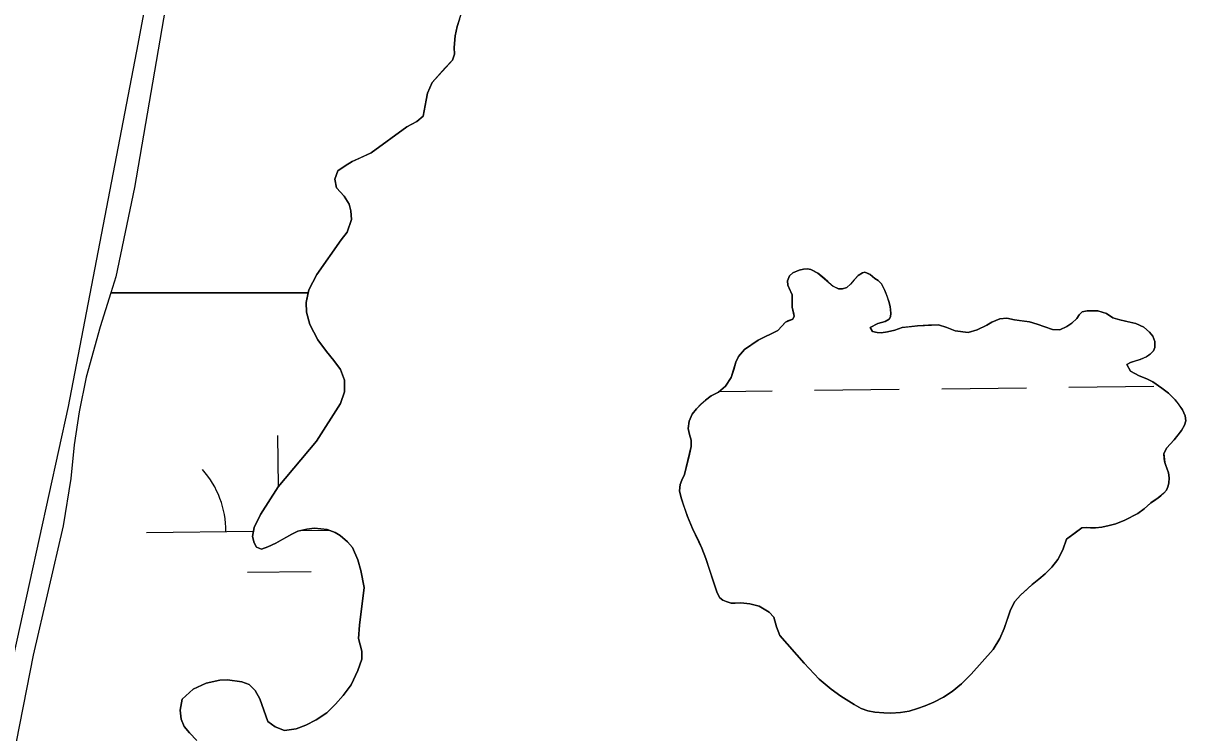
# Model space of a CAD drawing. Extents: x 3683613 to 3738215, y 469626 to 495384.
# Drawn here: x 3717648.6 to 3718087.1, y 492965.5 to 493233.4 of the extents above; entities that cross this region are included whole.
import ezdxf

# ---------------------------------------------------------------- set-up
doc = ezdxf.new("R2010")
doc.units = 0
for name, color, linetype in [('V-LEVE-TOET', 7, 'Continuous'), ('V-TOPO-SHOR', 7, 'Continuous'), ('V-WETL-SWMP', 7, 'Continuous')]:
    doc.layers.add(name, color=color, linetype=linetype)

msp = doc.modelspace()

# ---------------------------------------------------------------- linework, layer by layer
at = {"layer": 'V-LEVE-TOET'}
msp.add_lwpolyline([(3717759.54, 493572.19), (3717742.49, 493495.17), (3717720.99, 493381.47), (3717691.86, 493225.46), (3717665.57, 493088.63), (3717636.3, 492955.72), (3717629.08, 492929.62), (3717607.29, 492866.57), (3717571.99, 492760.17), (3717534.76, 492645.9), (3717492.67, 492521.27)], dxfattribs=at)
at = {"layer": 'V-TOPO-SHOR'}
for points in [[(3717813.16, 493234.87), (3717812.32, 493232.12), (3717811.49, 493228.66), (3717811.13, 493224.15), (3717811.27, 493221.67), (3717810.5, 493219.44), (3717807.77, 493216.49), (3717802.84, 493210.97), (3717801.1, 493206.91), (3717800.15, 493201.62), (3717799.51, 493198.28), (3717797.04, 493196.25), (3717793.26, 493194.2), (3717779.79, 493184.46), (3717776.08, 493182.68), (3717772.69, 493181.15), (3717770.02, 493179.57), (3717767.23, 493177.66), (3717766.13, 493174.46), (3717766.8, 493171.19), (3717769.63, 493168.01), (3717771.54, 493165.08), (3717772.14, 493162.47), (3717772.42, 493159.27), (3717770.75, 493154.43), (3717768.55, 493151.54), (3717759.41, 493138.49), (3717756.37, 493132.73), (3717755.29, 493127.95), (3717755.43, 493124.3), (3717756.7, 493119.6), (3717759.67, 493113.87), (3717762.96, 493109.38), (3717765.79, 493106.06), (3717768.29, 493102.61), (3717769.81, 493098.64), (3717769.77, 493094.2), (3717768.3, 493089.81), (3717759.23, 493075.52), (3717744.76, 493058.33), (3717738.15, 493047.91), (3717735.76, 493043), (3717735.06, 493039.59), (3717735.66, 493037.18)], [(3717960.67, 493134.8), (3717959.28, 493133.53), (3717957.62, 493133.09), (3717956.1, 493133.08), (3717954.04, 493134.11), (3717952.12, 493135.84), (3717950.06, 493137.58), (3717948.35, 493139.01), (3717946.43, 493140.04), (3717945.69, 493140.43), (3717944.38, 493140.69), (3717942.89, 493140.55), (3717941.28, 493140.15), (3717938.94, 493139.17), (3717937.64, 493137.99), (3717936.86, 493136.15), (3717937, 493134.41), (3717937.88, 493132.46), (3717938.59, 493130.8), (3717938.69, 493128.19), (3717938.7, 493126.14), (3717939.1, 493124.14), (3717939.37, 493122.78), (3717938.86, 493121.65), (3717937.07, 493120.94), (3717936.12, 493120.5), (3717934.82, 493119.1), (3717933.3, 493117.3), (3717925.82, 493113.73)], [(3718073.89, 493052.29), (3718075.28, 493053.18), (3718076.76, 493054.14), (3718077.71, 493054.93), (3718078.88, 493055.94), (3718079.79, 493057.12), (3718080.31, 493058.26), (3718080.69, 493059.74), (3718080.85, 493061.71), (3718080.54, 493063.58), (3718080.01, 493065.41), (3718079.56, 493066.36), (3718079.21, 493067.49), (3718078.99, 493068.93), (3718078.8, 493070.94), (3718079.92, 493073.08), (3718081.27, 493074.48), (3718082.74, 493076.01), (3718084.21, 493077.9), (3718085.55, 493079.65), (3718086.68, 493081.66), (3718087.1, 493083.19), (3718086.83, 493085.1), (3718085.86, 493087.41), (3718084.32, 493089.62), (3718083.14, 493091.23), (3718080.55, 493093.66), (3718078.1, 493095.6), (3718074.69, 493097.94), (3718072.46, 493099.1), (3718069.57, 493100.27), (3718066.25, 493102.04), (3718064.89, 493104.51), (3718066.23, 493105.3), (3718068.15, 493105.84), (3718069.93, 493106.42), (3718072.23, 493107.43), (3718073.71, 493108.35), (3718074.97, 493109.67), (3718075.49, 493110.89), (3718075.39, 493113.24), (3718074.72, 493115.16), (3718073.45, 493116.72), (3718071.35, 493118.58), (3718068.29, 493120.05), (3718064.93, 493120.77), (3718062.18, 493121.41), (3718059.56, 493122.09), (3718057.2, 493123.78), (3718053.96, 493124.77), (3718049.95, 493124.79), (3718048.08, 493124.43), (3718046.91, 493123.24), (3718046, 493121.84), (3718044.18, 493120.09), (3718042.23, 493118.82), (3718039.57, 493117.58), (3718036.83, 493117.7), (3718033.6, 493118.9), (3718031.06, 493119.8), (3718028.18, 493120.66), (3718025.13, 493121.03), (3718022.55, 493121.41), (3718019.63, 493122.01), (3718016.93, 493121.77), (3718014.02, 493120.49), (3718012.1, 493119.35), (3718008.41, 493117.63), (3718004.97, 493116.61), (3718000.12, 493117.28), (3717997.02, 493118.52), (3717993.84, 493119.47), (3717990.13, 493119.32), (3717985.95, 493119.07), (3717982.73, 493118.75), (3717980.16, 493118.43), (3717977.41, 493117.5), (3717974.63, 493116.79), (3717972.23, 493116.47), (3717970.71, 493116.59), (3717969, 493116.93), (3717968.04, 493118.45), (3717970.95, 493119.95), (3717973.78, 493120.71), (3717975.21, 493121.67), (3717975.69, 493122.51), (3717975.9, 493123.86), (3717975.62, 493126.39), (3717975.09, 493128.3), (3717974.42, 493130.35), (3717973.63, 493132.39), (3717972.35, 493134.91), (3717971.08, 493136.26), (3717969.81, 493136.99), (3717968.02, 493138.46), (3717967.27, 493138.85), (3717966.09, 493139.32), (3717965.22, 493139.14), (3717963.48, 493138.09), (3717962.05, 493136.42), (3717960.67, 493134.8)], [(3717925.82, 493113.73), (3717920.66, 493110.13), (3717918.45, 493107.54), (3717917.46, 493105.4), (3717916.64, 493102.65), (3717915.7, 493099.55), (3717913.5, 493096.27), (3717910.85, 493094.03), (3717908.11, 493092.62), (3717905.94, 493091), (3717904.33, 493089.59), (3717902.6, 493087.8), (3717900.91, 493085.78), (3717899.84, 493083.12), (3717899.46, 493080.37), (3717899.91, 493078.1), (3717900.49, 493075.89), (3717900.59, 493073.58), (3717899.78, 493070), (3717898.07, 493062.92), (3717896.99, 493060.83), (3717896.44, 493059.21), (3717896.19, 493056.86), (3717896.73, 493054.11), (3717897.79, 493051.02), (3717899.21, 493047.11), (3717901.11, 493042.63), (3717903.05, 493038.59), (3717904.59, 493035.2), (3717906.05, 493031.24), (3717907.34, 493027.41), (3717908.31, 493024.32), (3717909.46, 493020.92), (3717910.39, 493018.27), (3717911.32, 493016.44), (3717912.5, 493015.58), (3717913.81, 493014.98), (3717915.6, 493014.42), (3717917.13, 493014.38), (3717919.26, 493014.48), (3717922.71, 493014.2), (3717926.25, 493013.21), (3717929.92, 493011.05), (3717931.67, 493009.06), (3717932.74, 493005.49), (3717934.02, 493002.18), (3717943.23, 492991.69), (3717948.89, 492985.74), (3717953.35, 492981.98), (3717956.94, 492979.34), (3717961.98, 492976.1), (3717964.64, 492974.63), (3717967.13, 492973.73), (3717969.84, 492973.22), (3717973.19, 492972.98), (3717975.9, 492972.86), (3717979.51, 492973.1), (3717982.78, 492973.64), (3717985.91, 492974.57), (3717988.87, 492975.59), (3717992.09, 492976.96), (3717995.79, 492978.85), (3717999, 492981.05), (3718002.56, 492983.9), (3718006.16, 492987.54), (3718014.47, 492996.96), (3718016.98, 493001.07), (3718018.57, 493004.79), (3718019.73, 493008.1), (3718021.06, 493011.82), (3718022.61, 493015.05), (3718024.74, 493017.46), (3718027.25, 493019.74), (3718029.21, 493021.45), (3718031.72, 493023.42), (3718034.06, 493025.45), (3718036.62, 493027.94), (3718038.87, 493030.92), (3718040.73, 493034.55), (3718042.1, 493038.52), (3718045.4, 493040.9), (3718047.96, 493042.83), (3718049.75, 493042.92), (3718051.23, 493042.85), (3718053.02, 493042.9), (3718055.5, 493043.13), (3718058.24, 493043.67), (3718060.68, 493044.33), (3718064.16, 493045.7), (3718068.98, 493048.26), (3718071.37, 493050.06), (3718073.8, 493052.21), (3718073.89, 493052.29)], [(3717735.66, 493037.18), (3717736.59, 493035.55), (3717738.48, 493034.78), (3717740.83, 493035.71), (3717743.89, 493037.1), (3717746.5, 493038.61), (3717749.88, 493040.46), (3717752.17, 493041.52), (3717755.56, 493042.32), (3717758.49, 493042.66), (3717763.2, 493042.17), (3717766.21, 493041.07), (3717768.18, 493039.91), (3717770.93, 493037.51), (3717772.84, 493035.36), (3717774.83, 493030.73), (3717775.89, 493026.76), (3717777.23, 493020.3), (3717775.42, 493006.05), (3717775.12, 493001.01), (3717776.39, 492996.32), (3717776.27, 492993.25), (3717774.86, 492988.99), (3717772.27, 492983.56), (3717769.23, 492979.49), (3717766.37, 492976.28), (3717763.12, 492972.93), (3717759.09, 492970.36), (3717755.25, 492968.31), (3717751.53, 492966.98), (3717747.16, 492966.37), (3717743.62, 492967.73), (3717740.93, 492969.67), (3717740.07, 492971.82), (3717737.88, 492978.21), (3717736.1, 492981.4), (3717733.8, 492983.68), (3717731.05, 492984.64), (3717725.69, 492985.46), (3717722.75, 492985.38), (3717717.67, 492984.17), (3717712.65, 492981.92), (3717708.55, 492978.18), (3717707.79, 492973.99), (3717708.14, 492970.6), (3717709.26, 492967.8), (3717711.3, 492965.46), (3717714.12, 492962.6)]]:
    msp.add_lwpolyline(points, dxfattribs=at)
at = {"layer": 'V-WETL-SWMP'}
for p, q in [((3717705.82, 493259.84), (3717690.63, 493171.36)), ((3717812.32, 493232.13), (3717813.86, 493237.16)), ((3717811.49, 493228.66), (3717812.32, 493232.13)), ((3717811.13, 493224.15), (3717811.49, 493228.66)), ((3717810.5, 493219.44), (3717811.27, 493221.67)), ((3717811.27, 493221.67), (3717811.13, 493224.15)), ((3717802.84, 493210.97), (3717810.5, 493219.44)), ((3717801.1, 493206.92), (3717802.84, 493210.97)), ((3717799.51, 493198.28), (3717801.1, 493206.92)), ((3717779.8, 493184.46), (3717793.26, 493194.2)), ((3717793.26, 493194.2), (3717797.04, 493196.25)), ((3717797.04, 493196.25), (3717799.51, 493198.28)), ((3717770.02, 493179.57), (3717772.69, 493181.15)), ((3717772.69, 493181.15), (3717779.8, 493184.46)), ((3717766.13, 493174.46), (3717767.23, 493177.66)), ((3717767.23, 493177.66), (3717770.02, 493179.57)), ((3717766.8, 493171.19), (3717766.13, 493174.46)), ((3717690.63, 493171.36), (3717683.56, 493137.61)), ((3717769.63, 493168.01), (3717766.8, 493171.19)), ((3717771.54, 493165.08), (3717769.63, 493168.01)), ((3717772.14, 493162.47), (3717771.54, 493165.08)), ((3717770.75, 493154.43), (3717772.42, 493159.27)), ((3717772.42, 493159.27), (3717772.14, 493162.47)), ((3717759.41, 493138.49), (3717768.55, 493151.54)), ((3717768.55, 493151.54), (3717770.75, 493154.43)), ((3717683.56, 493137.61), (3717681.66, 493131.6)), ((3717756.37, 493132.73), (3717759.41, 493138.49)), ((3717681.66, 493131.6), (3717677.59, 493118.77)), ((3717681.66, 493131.6), (3717756.11, 493131.6)), ((3717756.11, 493131.6), (3717681.66, 493131.6)), ((3717755.28, 493127.95), (3717756.11, 493131.6)), ((3717756.11, 493131.6), (3717756.37, 493132.73)), ((3717755.43, 493124.3), (3717755.28, 493127.95)), ((3717756.7, 493119.6), (3717755.43, 493124.3)), ((3717677.59, 493118.77), (3717672.4, 493099.73)), ((3717759.67, 493113.87), (3717756.7, 493119.6)), ((3717762.96, 493109.38), (3717759.67, 493113.87)), ((3717765.79, 493106.06), (3717762.96, 493109.38)), ((3717768.29, 493102.61), (3717765.79, 493106.06)), ((3717769.82, 493098.64), (3717768.29, 493102.61)), ((3717672.4, 493099.73), (3717669.73, 493086.58)), ((3717769.77, 493094.2), (3717769.82, 493098.64)), ((3717768.3, 493089.81), (3717769.77, 493094.2)), ((3717911.24, 493094.36), (3717931.06, 493094.59)), ((3717947.06, 493094.78), (3717979.06, 493095.15)), ((3717995.06, 493095.34), (3718027.06, 493095.71)), ((3718043.05, 493095.9), (3718075.05, 493096.27)), ((3717759.23, 493075.52), (3717768.3, 493089.81)), ((3717669.73, 493086.58), (3717667.84, 493074.23)), ((3717744.88, 493058.47), (3717744.65, 493077.68)), ((3717667.84, 493074.23), (3717666.54, 493061.48)), ((3717744.76, 493058.33), (3717759.23, 493075.52)), ((3717666.54, 493061.48), (3717663.7, 493043.63)), ((3717738.15, 493047.91), (3717744.76, 493058.33)), ((3717735.76, 493043), (3717738.15, 493047.91)), ((3717663.7, 493043.63), (3717652.4, 492994.77)), ((3717695.07, 493041.1), (3717735.47, 493041.57)), ((3717735.06, 493039.59), (3717735.76, 493043)), ((3717752.17, 493041.52), (3717749.89, 493040.46)), ((3717755.56, 493042.32), (3717752.17, 493041.52)), ((3717753.26, 493041.78), (3717763.93, 493041.9)), ((3717758.5, 493042.66), (3717755.56, 493042.32)), ((3717763.2, 493042.17), (3717758.5, 493042.66)), ((3717766.21, 493041.07), (3717763.2, 493042.17)), ((3717768.18, 493039.91), (3717766.21, 493041.07)), ((3717735.66, 493037.18), (3717735.06, 493039.59)), ((3717736.59, 493035.55), (3717735.66, 493037.18)), ((3717743.89, 493037.1), (3717740.83, 493035.71)), ((3717749.89, 493040.46), (3717743.89, 493037.1)), ((3717770.93, 493037.51), (3717768.18, 493039.91)), ((3717772.84, 493035.36), (3717770.93, 493037.51)), ((3717738.49, 493034.78), (3717736.59, 493035.55)), ((3717740.83, 493035.71), (3717738.49, 493034.78)), ((3717774.83, 493030.73), (3717772.84, 493035.36)), ((3717775.89, 493026.75), (3717774.83, 493030.73)), ((3717733.25, 493026.11), (3717757.25, 493026.39)), ((3717777.23, 493020.3), (3717775.89, 493026.75)), ((3717775.42, 493006.05), (3717777.23, 493020.3)), ((3717775.12, 493001.01), (3717775.42, 493006.05)), ((3717776.39, 492996.32), (3717775.12, 493001.01)), ((3717652.4, 492994.77), (3717640.39, 492933.95)), ((3717774.86, 492988.99), (3717776.27, 492993.25)), ((3717776.27, 492993.25), (3717776.39, 492996.32)), ((3717772.28, 492983.56), (3717774.86, 492988.99)), ((3717712.65, 492981.92), (3717717.67, 492984.17)), ((3717717.67, 492984.17), (3717722.75, 492985.38)), ((3717722.75, 492985.38), (3717725.69, 492985.46)), ((3717725.69, 492985.46), (3717731.05, 492984.64)), ((3717731.05, 492984.64), (3717733.8, 492983.67)), ((3717708.55, 492978.18), (3717712.65, 492981.92)), ((3717733.8, 492983.67), (3717736.1, 492981.4)), ((3717736.1, 492981.4), (3717737.88, 492978.21)), ((3717766.37, 492976.28), (3717769.23, 492979.49)), ((3717769.23, 492979.49), (3717772.28, 492983.56)), ((3717707.79, 492973.99), (3717708.55, 492978.18)), ((3717737.88, 492978.21), (3717740.07, 492971.82)), ((3717763.12, 492972.93), (3717766.37, 492976.28)), ((3717708.14, 492970.6), (3717707.79, 492973.99)), ((3717709.26, 492967.8), (3717708.14, 492970.6)), ((3717740.07, 492971.82), (3717740.93, 492969.67)), ((3717759.09, 492970.36), (3717763.12, 492972.93)), ((3717711.3, 492965.46), (3717709.26, 492967.8)), ((3717740.93, 492969.67), (3717743.62, 492967.72)), ((3717743.62, 492967.72), (3717747.16, 492966.37)), ((3717747.16, 492966.37), (3717751.53, 492966.98)), ((3717751.53, 492966.98), (3717755.25, 492968.31)), ((3717755.25, 492968.31), (3717759.09, 492970.36))]:
    msp.add_line(p, q, dxfattribs=at)
for points in [[(3717925.82, 493113.73), (3717933.3, 493117.3), (3717936.12, 493120.5), (3717938.86, 493121.65), (3717939.37, 493122.79), (3717938.7, 493126.14), (3717938.59, 493130.8), (3717937, 493134.41), (3717936.86, 493136.15), (3717937.63, 493137.99), (3717938.94, 493139.17), (3717941.28, 493140.15), (3717942.9, 493140.55), (3717944.38, 493140.68), (3717945.69, 493140.43), (3717948.35, 493139.01), (3717954.05, 493134.11), (3717956.1, 493133.08), (3717957.63, 493133.09), (3717959.28, 493133.53), (3717960.67, 493134.8), (3717963.48, 493138.09), (3717965.22, 493139.14), (3717966.09, 493139.32), (3717968.01, 493138.46), (3717969.81, 493136.99), (3717971.08, 493136.26), (3717972.35, 493134.91), (3717973.63, 493132.39), (3717975.09, 493128.3), (3717975.62, 493126.38), (3717975.9, 493123.86), (3717975.69, 493122.51), (3717975.21, 493121.67), (3717973.78, 493120.71), (3717970.95, 493119.95), (3717968.04, 493118.45), (3717969, 493116.93), (3717970.71, 493116.59), (3717972.23, 493116.47), (3717974.63, 493116.79), (3717977.41, 493117.5), (3717980.16, 493118.43), (3717985.95, 493119.07), (3717993.84, 493119.47), (3717997.02, 493118.53), (3718000.13, 493117.28), (3718004.97, 493116.61), (3718008.41, 493117.63), (3718012.1, 493119.35), (3718014.01, 493120.49), (3718016.93, 493121.77), (3718019.63, 493122.01), (3718022.55, 493121.41), (3718028.18, 493120.66), (3718031.06, 493119.8), (3718036.83, 493117.7), (3718039.57, 493117.58), (3718042.23, 493118.82), (3718044.18, 493120.09), (3718046, 493121.85), (3718046.91, 493123.24), (3718048.08, 493124.43), (3718049.95, 493124.79), (3718053.96, 493124.77), (3718057.19, 493123.78), (3718059.56, 493122.09), (3718062.18, 493121.41), (3718068.29, 493120.05), (3718071.35, 493118.58), (3718073.45, 493116.72), (3718074.72, 493115.16), (3718075.39, 493113.24), (3718075.49, 493110.89), (3718074.97, 493109.67), (3718073.71, 493108.35), (3718072.24, 493107.43), (3718069.93, 493106.42), (3718066.23, 493105.3), (3718064.89, 493104.51), (3718066.25, 493102.04), (3718069.57, 493100.27), (3718072.46, 493099.1), (3718074.69, 493097.94), (3718078.1, 493095.6), (3718080.55, 493093.66), (3718083.14, 493091.23), (3718085.86, 493087.41), (3718086.83, 493085.1), (3718087.1, 493083.19), (3718086.68, 493081.66), (3718085.55, 493079.65), (3718082.74, 493076.02), (3718079.92, 493073.08), (3718078.8, 493070.94), (3718079.21, 493067.49), (3718079.57, 493066.36), (3718080.01, 493065.41), (3718080.54, 493063.58), (3718080.86, 493061.71), (3718080.69, 493059.74)], [(3718080.69, 493059.74), (3718080.31, 493058.26), (3718079.79, 493057.12), (3718078.88, 493055.94), (3718076.76, 493054.14), (3718073.89, 493052.29), (3718071.37, 493050.06), (3718068.99, 493048.26), (3718064.16, 493045.7), (3718060.68, 493044.33), (3718058.24, 493043.67), (3718055.5, 493043.13), (3718053.02, 493042.9), (3718051.23, 493042.84), (3718049.75, 493042.92), (3718047.96, 493042.83), (3718042.1, 493038.52), (3718040.73, 493034.55), (3718038.87, 493030.92), (3718036.62, 493027.94), (3718034.06, 493025.44), (3718031.72, 493023.43), (3718029.2, 493021.45), (3718024.74, 493017.46), (3718022.61, 493015.05), (3718021.06, 493011.82), (3718018.57, 493004.78), (3718016.98, 493001.07), (3718014.47, 492996.96), (3718006.16, 492987.54), (3718002.56, 492983.9), (3717999, 492981.05), (3717995.79, 492978.85), (3717992.09, 492976.96), (3717988.87, 492975.59), (3717985.92, 492974.57), (3717982.78, 492973.64), (3717979.52, 492973.1), (3717975.9, 492972.86), (3717973.2, 492972.98), (3717969.84, 492973.22), (3717967.13, 492973.73), (3717964.64, 492974.63), (3717961.98, 492976.1), (3717956.94, 492979.34), (3717953.35, 492981.98), (3717948.89, 492985.74), (3717943.23, 492991.68), (3717934.02, 493002.18), (3717932.74, 493005.49), (3717931.67, 493009.06), (3717929.92, 493011.05), (3717926.25, 493013.21), (3717922.71, 493014.2), (3717919.26, 493014.48), (3717915.6, 493014.42), (3717913.81, 493014.98), (3717912.5, 493015.58), (3717911.32, 493016.44), (3717910.39, 493018.27), (3717906.05, 493031.24), (3717904.59, 493035.2), (3717901.11, 493042.63), (3717899.21, 493047.11), (3717896.73, 493054.11), (3717896.19, 493056.86), (3717896.44, 493059.21), (3717897, 493060.83), (3717898.07, 493062.93), (3717900.59, 493073.58), (3717900.49, 493075.89), (3717899.91, 493078.11), (3717899.46, 493080.37), (3717899.84, 493083.12), (3717900.91, 493085.78), (3717902.6, 493087.8), (3717904.33, 493089.6), (3717905.94, 493091), (3717908.11, 493092.62), (3717910.85, 493094.03), (3717913.5, 493096.27), (3717915.7, 493099.55), (3717917.46, 493105.4), (3717918.45, 493107.54), (3717920.66, 493110.13), (3717925.82, 493113.73)]]:
    msp.add_lwpolyline(points, dxfattribs=at)
msp.add_arc((3717689.83, 493041.51), 35.25, 359.8949, 41.4385, dxfattribs=at)

doc.saveas('drawing.dxf')
